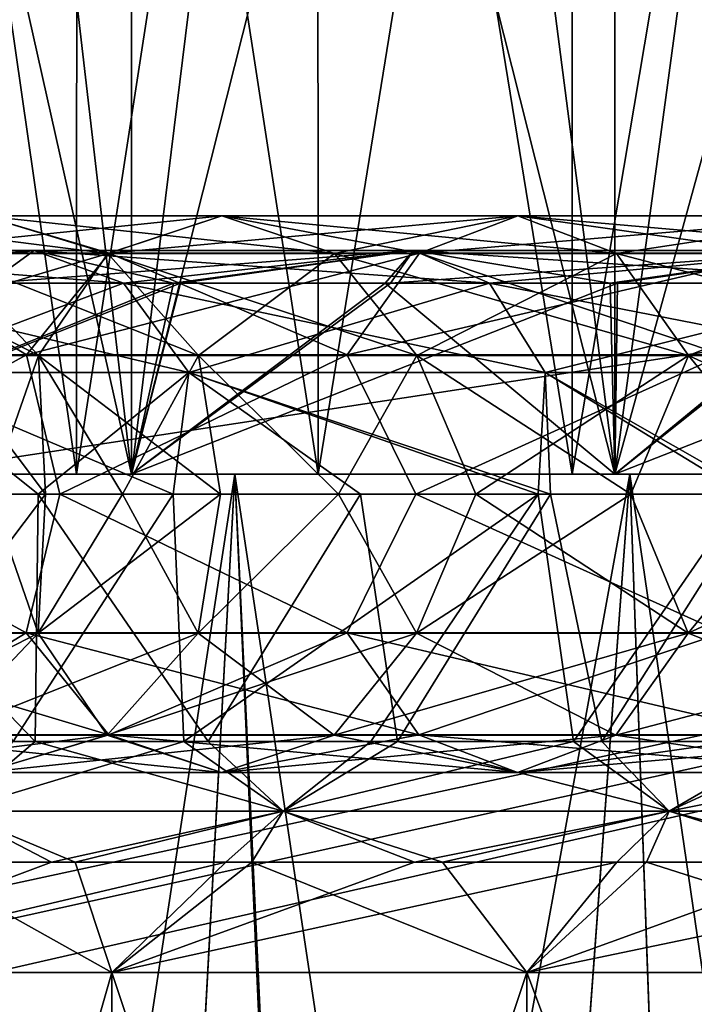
# Model space of a CAD drawing. Header units: metres. Extents: x -104 to 104, y -111 to 38.
# Tile 834 of 848: x 69.16 to 71.1, y 14.98 to 17.81. Entities that reach past the tile are written whole.
import ezdxf

# ---------------------------------------------------------------- set-up
doc = ezdxf.new("R2010")
doc.units = ezdxf.units.M
doc.layers.add('solid_509367_AD153', color=7, linetype='CONTINUOUS')

msp = doc.modelspace()

# ---------------------------------------------------------------- linework, layer by layer
at = {"layer": 'solid_509367_AD153'}
for points in [[(69.485741, 16.5, 8.795604), (68.848053, 22, 8.246834), (68.253166, 22, 7.651943)], [(68.253166, 16.5, 7.651943), (69.485741, 16.5, 8.795604), (68.253166, 22, 7.651943)], [(68.253166, 16.5, -7.651943), (68.848053, 22, -8.246834), (69.485741, 22, -8.795604)], [(69.485741, 16.5, -8.795604), (68.253166, 16.5, -7.651943), (69.485741, 22, -8.795604)], [(69.485741, 16.5, 8.795604), (69.485741, 22, 8.795604), (68.848053, 22, 8.246834)], [(70.875, 16.5, 9.742785), (70.162651, 22, 9.295186), (69.485741, 22, 8.795604)], [(69.485741, 16.5, 8.795604), (70.875, 16.5, 9.742785), (69.485741, 22, 8.795604)], [(69.485741, 16.5, -8.795604), (69.485741, 22, -8.795604), (70.162651, 22, -9.295186)], [(69.485741, 16.5, -8.795604), (70.162651, 22, -9.295186), (70.875, 22, -9.742785)], [(70.875, 16.5, -9.742785), (69.485741, 16.5, -8.795604), (70.875, 22, -9.742785)], [(70.875, 16.5, 9.742785), (70.875, 22, 9.742785), (70.162651, 22, 9.295186)], [(72.389915, 16.5, 10.47233), (71.618805, 22, 10.1359), (70.875, 22, 9.742785)], [(70.875, 16.5, 9.742785), (72.389915, 16.5, 10.47233), (70.875, 22, 9.742785)], [(70.875, 16.5, -9.742785), (70.875, 22, -9.742785), (71.618805, 22, -10.1359)], [(70.875, 16.5, -9.742785), (71.618805, 22, -10.1359), (72.389915, 22, -10.47233)], [(72.389915, 16.5, -10.47233), (70.875, 16.5, -9.742785), (72.389915, 22, -10.47233)], [(68.679474, 16.5, -8.4313), (69.328087, 16.5, -8.989111), (68.679558, 21, -8.430799)], [(68.679474, 16.5, 8.4313), (68.679558, 21, 8.430799), (69.329865, 21, 8.991062)], [(69.328087, 16.5, 8.989111), (68.679474, 16.5, 8.4313), (69.329865, 21, 8.991062)], [(69.328087, 16.5, -8.989111), (69.329865, 21, -8.991062), (68.679558, 21, -8.430799)], [(69.328087, 16.5, -8.989111), (70.022598, 16.5, -9.501176), (69.329865, 21, -8.991062)], [(69.328087, 16.5, 8.989111), (69.329865, 21, 8.991062), (70.02079, 21, 9.500394)], [(70.022598, 16.5, 9.501176), (69.328087, 16.5, 8.989111), (70.02079, 21, 9.500394)], [(70.022598, 16.5, -9.501176), (70.02079, 21, -9.500394), (69.329865, 21, -8.991062)], [(70.752312, 16.5, -9.960302), (70.751663, 21, -9.959632), (70.02079, 21, -9.500394)], [(70.022598, 16.5, -9.501176), (70.752312, 16.5, -9.960302), (70.02079, 21, -9.500394)], [(70.022598, 16.5, 9.501176), (70.02079, 21, 9.500394), (70.751663, 21, 9.959632)], [(70.752312, 16.5, 9.960302), (70.022598, 16.5, 9.501176), (70.751663, 21, 9.959632)], [(71.508301, 16.5, -10.359917), (71.510338, 21, -10.361142), (70.751663, 21, -9.959632)], [(70.752312, 16.5, -9.960302), (71.508301, 16.5, -10.359917), (70.751663, 21, -9.959632)], [(70.752312, 16.5, 9.960302), (70.751663, 21, 9.959632), (71.510338, 21, 10.361142)], [(71.508301, 16.5, 10.359917), (70.752312, 16.5, 9.960302), (71.510338, 21, 10.361142)], [(-88.5, -7.5, -19), (-88.5, 19.5, -19), (88.5, 19.5, -19)], [(-36.57795, -7.5, -19), (-88.5, -7.5, -19), (88.5, 19.5, -19)], [(-34.248123, -7.626659, -19), (-36.57795, -7.5, -19), (88.5, 19.5, -19)], [(-31.945723, -8.004942, -19), (-34.248123, -7.626659, -19), (88.5, 19.5, -19)], [(31.945723, -8.004942, -19), (-31.945723, -8.004942, -19), (88.5, 19.5, -19)], [(88.5, -7.5, 19), (17.197384, 19.5, 19), (18.989754, 17.759771, 19)], [(88.5, -7.5, 19), (88.5, 19.5, 19), (17.197384, 19.5, 19)], [(34.248119, -7.626659, -19), (31.945723, -8.004942, -19), (88.5, 19.5, -19)], [(36.57795, -7.5, -19), (34.248119, -7.626659, -19), (88.5, 19.5, -19)], [(88.5, -7.5, -19), (36.57795, -7.5, -19), (88.5, 19.5, -19)], [(88.5, -7.5, 19), (18.989754, 17.759771, 19), (20.601439, 15.860648, 19)], [(68.559471, 17.242264, -2.580033), (68.940132, 17.134457, -2.456349), (69.417465, 17.134457, -3.608731)], [(69.060844, 17.242264, -3.79044), (68.559471, 17.242264, -2.580033), (69.417465, 17.134457, -3.608731)], [(68.704018, 17.135294, 3.972252), (69.421394, 17.135294, 5.142908), (69.060844, 17.242264, 3.79044)], [(68.704018, 17.135294, -3.972252), (69.060844, 17.242264, -3.79044), (69.745384, 17.242264, -4.907515)], [(69.421394, 17.135294, -5.142908), (68.704018, 17.135294, -3.972252), (69.745384, 17.242264, -4.907515)], [(69.060844, 17.242264, 3.79044), (69.417465, 17.134457, 3.608731), (68.940132, 17.134457, 2.456349)], [(69.060844, 17.242264, 3.79044), (69.745384, 17.242264, 4.907515), (69.417465, 17.134457, 3.608731)], [(69.421394, 17.135294, 5.142908), (69.745384, 17.242264, 4.907515), (69.060844, 17.242264, 3.79044)], [(69.060844, 17.242264, -3.79044), (69.417465, 17.134457, -3.608731), (70.069199, 17.134457, -4.672254)], [(69.745384, 17.242264, -4.907515), (69.060844, 17.242264, -3.79044), (70.069199, 17.134457, -4.672254)], [(69.745384, 17.242264, 4.907515), (70.069199, 17.134457, 4.672254), (69.417465, 17.134457, 3.608731)], [(69.421394, 17.135294, 5.142908), (70.313072, 17.135294, 6.186928), (69.745384, 17.242264, 4.907515)], [(69.421394, 17.135294, -5.142908), (69.745384, 17.242264, -4.907515), (70.596252, 17.242264, -5.903749)], [(70.313072, 17.135294, -6.186928), (69.421394, 17.135294, -5.142908), (70.596252, 17.242264, -5.903749)], [(69.745384, 17.242264, 4.907515), (70.596252, 17.242264, 5.903749), (70.069199, 17.134457, 4.672254)], [(70.313072, 17.135294, 6.186928), (70.596252, 17.242264, 5.903749), (69.745384, 17.242264, 4.907515)], [(69.745384, 17.242264, -4.907515), (70.069199, 17.134457, -4.672254), (70.879272, 17.134457, -5.62073)], [(70.596252, 17.242264, -5.903749), (69.745384, 17.242264, -4.907515), (70.879272, 17.134457, -5.62073)], [(70.596252, 17.242264, 5.903749), (70.879272, 17.134457, 5.62073), (70.069199, 17.134457, 4.672254)], [(70.313072, 17.135294, 6.186928), (71.357094, 17.135294, 7.078605), (70.596252, 17.242264, 5.903749)], [(70.313072, 17.135294, -6.186928), (70.596252, 17.242264, -5.903749), (71.592484, 17.242264, -6.754614)], [(71.357094, 17.135294, -7.078605), (70.313072, 17.135294, -6.186928), (71.592484, 17.242264, -6.754614)], [(70.596252, 17.242264, 5.903749), (71.592484, 17.242264, 6.754614), (70.879272, 17.134457, 5.62073)], [(71.357094, 17.135294, 7.078605), (71.592484, 17.242264, 6.754614), (70.596252, 17.242264, 5.903749)], [(70.596252, 17.242264, -5.903749), (70.879272, 17.134457, -5.62073), (71.827744, 17.134457, -6.430805)], [(71.592484, 17.242264, -6.754614), (70.596252, 17.242264, -5.903749), (71.827744, 17.134457, -6.430805)], [(71.592484, 17.242264, 6.754614), (71.827744, 17.134457, 6.430805), (70.879272, 17.134457, 5.62073)], [(69.206131, 17.142265, 6.767719), (69.075844, 17.048483, 7.139463), (68.15757, 17.048483, 6.041017)], [(69.206131, 17.142265, 6.767719), (68.15757, 17.048483, 6.041017), (68.278923, 17.142265, 5.605035)], [(68.278923, 17.142265, -5.605035), (68.549995, 17.048483, -6.548849), (69.206131, 17.142265, -6.767719)], [(68.278923, 17.142265, 5.605035), (68.568367, 17.0483, 5.407694), (69.462936, 17.0483, 6.529442)], [(69.206131, 17.142265, 6.767719), (68.278923, 17.142265, 5.605035), (69.462936, 17.0483, 6.529442)], [(68.278923, 17.142265, -5.605035), (69.206131, 17.142265, -6.767719), (68.568367, 17.0483, -5.407694)], [(68.442787, 16.842264, 4.105354), (69.184204, 16.842264, 5.315237), (68.704018, 17.135294, 3.972252)], [(68.442787, 16.842264, -4.105354), (68.704018, 17.135294, -3.972252), (69.421394, 17.135294, -5.142908)], [(69.184204, 16.842264, -5.315237), (68.442787, 16.842264, -4.105354), (69.421394, 17.135294, -5.142908)], [(69.206131, 17.142265, -6.767719), (68.549995, 17.048483, -6.548849), (69.606308, 17.048483, -7.65291)], [(69.206131, 17.142265, -6.767719), (69.462936, 17.0483, -6.529442), (68.568367, 17.0483, -5.407694)], [(68.648949, 17.134457, -1.243484), (68.93792, 16.840813, -1.197716), (69.218384, 16.840813, -2.36594)], [(68.940132, 17.134457, -2.456349), (68.648949, 17.134457, -1.243484), (69.218384, 16.840813, -2.36594)], [(69.184204, 16.842264, 5.315237), (69.421394, 17.135294, 5.142908), (68.704018, 17.135294, 3.972252)], [(68.940132, 17.134457, 2.456349), (69.218384, 16.840813, 2.36594), (68.93792, 16.840813, 1.197716)], [(68.940132, 17.134457, 2.456349), (69.417465, 17.134457, 3.608731), (69.218384, 16.840813, 2.36594)], [(68.940132, 17.134457, -2.456349), (69.218384, 16.840813, -2.36594), (69.678146, 16.840813, -3.475907)], [(69.417465, 17.134457, -3.608731), (68.940132, 17.134457, -2.456349), (69.678146, 16.840813, -3.475907)], [(70.29628, 17.142265, 7.779223), (69.626564, 17.048483, 7.671109), (69.075844, 17.048483, 7.139463)], [(70.29628, 17.142265, 7.779223), (69.075844, 17.048483, 7.139463), (69.206131, 17.142265, 6.767719)], [(69.184204, 16.842264, 5.315237), (70.105759, 16.842264, 6.394239), (69.421394, 17.135294, 5.142908)], [(69.184204, 16.842264, -5.315237), (69.421394, 17.135294, -5.142908), (70.313072, 17.135294, -6.186928)], [(70.105759, 16.842264, -6.394239), (69.184204, 16.842264, -5.315237), (70.313072, 17.135294, -6.186928)], [(69.206131, 17.142265, -6.767719), (69.606308, 17.048483, -7.65291), (70.29628, 17.142265, -7.779223)], [(69.206131, 17.142265, 6.767719), (69.462936, 17.0483, 6.529442), (70.514694, 17.0483, 7.505334)], [(70.29628, 17.142265, 7.779223), (69.206131, 17.142265, 6.767719), (70.514694, 17.0483, 7.505334)], [(69.206131, 17.142265, -6.767719), (70.29628, 17.142265, -7.779223), (69.462936, 17.0483, -6.529442)], [(69.417465, 17.134457, 3.608731), (69.678146, 16.840813, 3.475907), (69.218384, 16.840813, 2.36594)], [(69.417465, 17.134457, 3.608731), (70.069199, 17.134457, 4.672254), (69.678146, 16.840813, 3.475907)], [(69.417465, 17.134457, -3.608731), (69.678146, 16.840813, -3.475907), (70.305885, 16.840813, -4.500286)], [(70.069199, 17.134457, -4.672254), (69.417465, 17.134457, -3.608731), (70.305885, 16.840813, -4.500286)], [(70.105759, 16.842264, 6.394239), (70.313072, 17.135294, 6.186928), (69.421394, 17.135294, 5.142908)], [(70.29628, 17.142265, -7.779223), (70.514694, 17.0483, -7.505334), (69.462936, 17.0483, -6.529442)], [(70.29628, 17.142265, -7.779223), (69.606308, 17.048483, -7.65291), (70.214958, 17.048483, -8.160163)], [(70.29628, 17.142265, 7.779223), (70.230003, 17.048483, 8.171727), (69.626564, 17.048483, 7.671109)], [(70.069199, 17.134457, 4.672254), (70.305885, 16.840813, 4.500286), (69.678146, 16.840813, 3.475907)], [(70.069199, 17.134457, 4.672254), (70.879272, 17.134457, 5.62073), (70.305885, 16.840813, 4.500286)], [(70.069199, 17.134457, -4.672254), (70.305885, 16.840813, -4.500286), (71.086151, 16.840813, -5.413852)], [(70.879272, 17.134457, -5.62073), (70.069199, 17.134457, -4.672254), (71.086151, 16.840813, -5.413852)], [(70.105759, 16.842264, 6.394239), (71.184761, 16.842264, 7.315795), (70.313072, 17.135294, 6.186928)], [(70.105759, 16.842264, -6.394239), (70.313072, 17.135294, -6.186928), (71.357094, 17.135294, -7.078605)], [(71.184761, 16.842264, -7.315795), (70.105759, 16.842264, -6.394239), (71.357094, 17.135294, -7.078605)], [(70.29628, 17.142265, -7.779223), (70.214958, 17.048483, -8.160163), (70.861572, 17.048483, -8.619637)], [(71.525002, 17.142265, 8.616953), (70.882973, 17.048483, 8.633595), (70.230003, 17.048483, 8.171727)], [(71.525002, 17.142265, 8.616953), (70.230003, 17.048483, 8.171727), (70.29628, 17.142265, 7.779223)], [(70.29628, 17.142265, -7.779223), (70.861572, 17.048483, -8.619637), (71.525002, 17.142265, -8.616953)], [(70.29628, 17.142265, 7.779223), (70.514694, 17.0483, 7.505334), (71.700157, 17.0483, 8.313569)], [(71.525002, 17.142265, 8.616953), (70.29628, 17.142265, 7.779223), (71.700157, 17.0483, 8.313569)], [(70.29628, 17.142265, -7.779223), (71.525002, 17.142265, -8.616953), (70.514694, 17.0483, -7.505334)], [(70.879272, 17.134457, 5.62073), (71.086151, 16.840813, 5.413852), (70.305885, 16.840813, 4.500286)], [(71.184761, 16.842264, 7.315795), (71.357094, 17.135294, 7.078605), (70.313072, 17.135294, 6.186928)], [(71.525002, 17.142265, -8.616953), (71.700157, 17.0483, -8.313569), (70.514694, 17.0483, -7.505334)], [(71.525002, 17.142265, -8.616953), (70.861572, 17.048483, -8.619637), (71.543488, 17.048483, -9.029009)], [(70.879272, 17.134457, 5.62073), (71.827744, 17.134457, 6.430805), (71.086151, 16.840813, 5.413852)], [(70.879272, 17.134457, -5.62073), (71.086151, 16.840813, -5.413852), (71.999718, 16.840813, -6.194112)], [(71.827744, 17.134457, -6.430805), (70.879272, 17.134457, -5.62073), (71.999718, 16.840813, -6.194112)], [(71.525002, 17.142265, 8.616953), (71.565094, 17.048483, 9.040835), (70.882973, 17.048483, 8.633595)], [(71.827744, 17.134457, 6.430805), (71.999718, 16.840813, 6.194112), (71.086151, 16.840813, 5.413852)], [(69.626564, 17.048483, 7.671109), (69.485741, 16.5, 8.795604), (68.253166, 16.5, 7.651943)], [(69.075844, 17.048483, 7.139463), (69.626564, 17.048483, 7.671109), (68.253166, 16.5, 7.651943)], [(69.606308, 17.048483, -7.65291), (68.253166, 16.5, -7.651943), (69.485741, 16.5, -8.795604)], [(69.606308, 17.048483, -7.65291), (68.549995, 17.048483, -6.548849), (68.253166, 16.5, -7.651943)], [(68.568367, 17.0483, 5.407694), (68.780106, 16.79163, 5.263334), (69.650795, 16.79163, 6.355137)], [(69.462936, 17.0483, 6.529442), (68.568367, 17.0483, 5.407694), (69.650795, 16.79163, 6.355137)], [(68.568367, 17.0483, -5.407694), (69.462936, 17.0483, -6.529442), (68.780106, 16.79163, -5.263334)], [(69.462936, 17.0483, -6.529442), (69.650795, 16.79163, -6.355137), (68.780106, 16.79163, -5.263334)], [(69.462936, 17.0483, 6.529442), (69.650795, 16.79163, 6.355137), (70.674477, 16.79163, 7.304977)], [(70.514694, 17.0483, 7.505334), (69.462936, 17.0483, 6.529442), (70.674477, 16.79163, 7.304977)], [(69.462936, 17.0483, -6.529442), (70.514694, 17.0483, -7.505334), (69.650795, 16.79163, -6.355137)], [(70.882973, 17.048483, 8.633595), (70.875, 16.5, 9.742785), (69.485741, 16.5, 8.795604)], [(70.230003, 17.048483, 8.171727), (70.882973, 17.048483, 8.633595), (69.485741, 16.5, 8.795604)], [(69.626564, 17.048483, 7.671109), (70.230003, 17.048483, 8.171727), (69.485741, 16.5, 8.795604)], [(70.214958, 17.048483, -8.160163), (69.485741, 16.5, -8.795604), (70.875, 16.5, -9.742785)], [(70.214958, 17.048483, -8.160163), (69.606308, 17.048483, -7.65291), (69.485741, 16.5, -8.795604)], [(70.514694, 17.0483, -7.505334), (70.674477, 16.79163, -7.304977), (69.650795, 16.79163, -6.355137)], [(70.861572, 17.048483, -8.619637), (70.214958, 17.048483, -8.160163), (70.875, 16.5, -9.742785)], [(70.514694, 17.0483, 7.505334), (70.674477, 16.79163, 7.304977), (71.828293, 16.79163, 8.091636)], [(71.700157, 17.0483, 8.313569), (70.514694, 17.0483, 7.505334), (71.828293, 16.79163, 8.091636)], [(70.514694, 17.0483, -7.505334), (71.700157, 17.0483, -8.313569), (70.674477, 16.79163, -7.304977)], [(71.700157, 17.0483, -8.313569), (71.828293, 16.79163, -8.091636), (70.674477, 16.79163, -7.304977)], [(71.543488, 17.048483, -9.029009), (70.861572, 17.048483, -8.619637), (70.875, 16.5, -9.742785)], [(72.275337, 17.048483, 9.393732), (72.389915, 16.5, 10.47233), (70.875, 16.5, 9.742785)], [(71.565094, 17.048483, 9.040835), (72.275337, 17.048483, 9.393732), (70.875, 16.5, 9.742785)], [(70.882973, 17.048483, 8.633595), (71.565094, 17.048483, 9.040835), (70.875, 16.5, 9.742785)], [(71.543488, 17.048483, -9.029009), (70.875, 16.5, -9.742785), (72.389915, 16.5, -10.47233)], [(68.442787, 16.842264, 4.105354), (68.452812, 16.442265, 4.354918), (69.184204, 16.842264, 5.315237)], [(69.184204, 16.842264, -5.315237), (68.452812, 16.442265, -4.354918), (68.442787, 16.842264, -4.105354)], [(69.184204, 16.842264, 5.315237), (68.452812, 16.442265, 4.354918), (69.279366, 16.442265, 5.620046)], [(69.184204, 16.842264, -5.315237), (69.279366, 16.442265, -5.620046), (68.452812, 16.442265, -4.354918)], [(68.93792, 16.840813, 1.197716), (69.218384, 16.840813, 2.36594), (69.078552, 16.442265, 1.387309)], [(68.93792, 16.840813, -1.197716), (69.078552, 16.442265, -1.387309), (69.238213, 16.442265, -2.066156)], [(69.218384, 16.840813, -2.36594), (68.93792, 16.840813, -1.197716), (69.238213, 16.442265, -2.066156)], [(69.218384, 16.840813, 2.36594), (69.238213, 16.442265, 2.066156), (69.078552, 16.442265, 1.387309)], [(69.184204, 16.842264, 5.315237), (69.279366, 16.442265, 5.620046), (70.105759, 16.842264, 6.394239)], [(70.105759, 16.842264, -6.394239), (69.279366, 16.442265, -5.620046), (69.184204, 16.842264, -5.315237)], [(69.218384, 16.840813, 2.36594), (69.459831, 16.442265, 2.727375), (69.238213, 16.442265, 2.066156)], [(69.218384, 16.840813, 2.36594), (69.678146, 16.840813, 3.475907), (69.459831, 16.442265, 2.727375)], [(69.218384, 16.840813, -2.36594), (69.238213, 16.442265, -2.066156), (69.459831, 16.442265, -2.727375)], [(69.218384, 16.840813, -2.36594), (69.459831, 16.442265, -2.727375), (69.741516, 16.442265, -3.365324)], [(69.678146, 16.840813, -3.475907), (69.218384, 16.840813, -2.36594), (69.741516, 16.442265, -3.365324)], [(70.105759, 16.842264, 6.394239), (69.279366, 16.442265, 5.620046), (70.302872, 16.442265, 6.731874)], [(70.105759, 16.842264, -6.394239), (70.302872, 16.442265, -6.731874), (69.279366, 16.442265, -5.620046)], [(69.678146, 16.840813, 3.475907), (69.741516, 16.442265, 3.365324), (69.459831, 16.442265, 2.727375)], [(69.678146, 16.840813, 3.475907), (70.080864, 16.442265, 3.974563), (69.741516, 16.442265, 3.365324)], [(69.678146, 16.840813, 3.475907), (70.305885, 16.840813, 4.500286), (70.080864, 16.442265, 3.974563)], [(69.678146, 16.840813, -3.475907), (69.741516, 16.442265, -3.365324), (70.080864, 16.442265, -3.974563)], [(70.305885, 16.840813, -4.500286), (69.678146, 16.840813, -3.475907), (70.080864, 16.442265, -3.974563)], [(70.305885, 16.840813, 4.500286), (70.474968, 16.442265, 4.549891), (70.080864, 16.442265, 3.974563)], [(70.305885, 16.840813, -4.500286), (70.080864, 16.442265, -3.974563), (70.474968, 16.442265, -4.549891)], [(70.105759, 16.842264, 6.394239), (70.302872, 16.442265, 6.731874), (71.184761, 16.842264, 7.315795)], [(71.184761, 16.842264, -7.315795), (70.302872, 16.442265, -6.731874), (70.105759, 16.842264, -6.394239)], [(71.184761, 16.842264, 7.315795), (70.302872, 16.442265, 6.731874), (71.495422, 16.442265, 7.660073)], [(71.184761, 16.842264, -7.315795), (71.495422, 16.442265, -7.660073), (70.302872, 16.442265, -6.731874)], [(70.305885, 16.840813, 4.500286), (71.086151, 16.840813, 5.413852), (70.474968, 16.442265, 4.549891)], [(70.305885, 16.840813, -4.500286), (70.474968, 16.442265, -4.549891), (70.920486, 16.442265, -5.086402)], [(71.086151, 16.840813, -5.413852), (70.305885, 16.840813, -4.500286), (70.920486, 16.442265, -5.086402)], [(71.086151, 16.840813, 5.413852), (70.920486, 16.442265, 5.086402), (70.474968, 16.442265, 4.549891)], [(71.086151, 16.840813, 5.413852), (71.413597, 16.442265, 5.579517), (70.920486, 16.442265, 5.086402)], [(71.086151, 16.840813, -5.413852), (70.920486, 16.442265, -5.086402), (71.413597, 16.442265, -5.579517)], [(71.086151, 16.840813, 5.413852), (71.999718, 16.840813, 6.194112), (71.413597, 16.442265, 5.579517)], [(71.086151, 16.840813, -5.413852), (71.413597, 16.442265, -5.579517), (71.950111, 16.442265, -6.02503)], [(71.999718, 16.840813, -6.194112), (71.086151, 16.840813, -5.413852), (71.950111, 16.442265, -6.02503)], [(68.780106, 16.79163, 5.263334), (68.524414, 16.442265, 4.685347), (69.217262, 16.442265, 5.702999)], [(69.650795, 16.79163, 6.355137), (68.780106, 16.79163, 5.263334), (69.217262, 16.442265, 5.702999)], [(68.780106, 16.79163, -5.263334), (69.605972, 16.442265, -6.167247), (68.781441, 16.442265, -5.097681)], [(68.780106, 16.79163, -5.263334), (69.650795, 16.79163, -6.355137), (69.605972, 16.442265, -6.167247)], [(69.650795, 16.79163, 6.355137), (69.217262, 16.442265, 5.702999), (70.143501, 16.442265, 6.719926)], [(69.650795, 16.79163, -6.355137), (70.65432, 16.442265, -7.168716), (69.605972, 16.442265, -6.167247)], [(69.650795, 16.79163, 6.355137), (70.143501, 16.442265, 6.719926), (70.690132, 16.442265, 7.197774)], [(70.674477, 16.79163, 7.304977), (69.650795, 16.79163, 6.355137), (70.690132, 16.442265, 7.197774)], [(69.650795, 16.79163, -6.355137), (70.674477, 16.79163, -7.304977), (70.65432, 16.442265, -7.168716)], [(70.674477, 16.79163, -7.304977), (71.246872, 16.442265, -7.613616), (70.65432, 16.442265, -7.168716)], [(70.674477, 16.79163, 7.304977), (70.690132, 16.442265, 7.197774), (71.288139, 16.442265, 7.641925)], [(71.828293, 16.79163, 8.091636), (70.674477, 16.79163, 7.304977), (71.288139, 16.442265, 7.641925)], [(70.674477, 16.79163, -7.304977), (71.828293, 16.79163, -8.091636), (71.246872, 16.442265, -7.613616)], [(68.814308, 16.5, 5.582286), (68.679474, 16.5, 8.4313), (69.328087, 16.5, 8.989111)], [(68.814308, 16.5, -5.582286), (69.328087, 16.5, -8.989111), (68.679474, 16.5, -8.4313)], [(68.814308, 16.5, -5.582286), (69.061874, 11.803985, -5.909681), (69.519516, 11.665712, -6.443825)], [(68.814308, 16.5, -5.582286), (69.519516, 11.665712, -6.443825), (69.782486, 16.5, -6.717515)], [(69.782486, 16.5, 6.717515), (69.062332, 11.80383, 5.910254), (68.814308, 16.5, 5.582286)], [(69.782486, 16.5, 6.717515), (68.814308, 16.5, 5.582286), (69.328087, 16.5, 8.989111)], [(68.814308, 16.5, -5.582286), (69.782486, 16.5, -6.717515), (69.328087, 16.5, -8.989111)], [(69.782486, 16.5, 6.717515), (69.520233, 11.665516, 6.444601), (69.062332, 11.80383, 5.910254)], [(69.782486, 16.5, 6.717515), (69.328087, 16.5, 8.989111), (70.022598, 16.5, 9.501176)], [(69.782486, 16.5, -6.717515), (70.022598, 16.5, -9.501176), (69.328087, 16.5, -8.989111)], [(69.782486, 16.5, -6.717515), (69.519516, 11.665712, -6.443825), (70.001434, 11.538786, -6.929551)], [(69.782486, 16.5, 6.717515), (70.015404, 11.535365, 6.942622), (69.520233, 11.665516, 6.444601)], [(69.782486, 16.5, -6.717515), (70.001434, 11.538786, -6.929551), (70.543427, 11.414478, -7.400622)], [(69.782486, 16.5, -6.717515), (70.543427, 11.414478, -7.400622), (70.917717, 16.5, -7.685693)], [(70.917717, 16.5, 7.685693), (70.015404, 11.535365, 6.942622), (69.782486, 16.5, 6.717515)], [(70.917717, 16.5, 7.685693), (69.782486, 16.5, 6.717515), (70.752312, 16.5, 9.960302)], [(69.782486, 16.5, 6.717515), (70.022598, 16.5, 9.501176), (70.752312, 16.5, 9.960302)], [(69.782486, 16.5, -6.717515), (70.917717, 16.5, -7.685693), (70.022598, 16.5, -9.501176)], [(70.917717, 16.5, 7.685693), (70.544487, 11.414255, 7.401478), (70.015404, 11.535365, 6.942622)], [(70.917717, 16.5, -7.685693), (70.752312, 16.5, -9.960302), (70.022598, 16.5, -9.501176)], [(70.917717, 16.5, -7.685693), (70.543427, 11.414478, -7.400622), (71.102829, 11.302103, -7.817966)], [(70.917717, 16.5, 7.685693), (71.103767, 11.301931, 7.818609), (70.544487, 11.414255, 7.401478)], [(70.917717, 16.5, 7.685693), (70.752312, 16.5, 9.960302), (71.508301, 16.5, 10.359917)], [(70.917717, 16.5, -7.685693), (71.508301, 16.5, -10.359917), (70.752312, 16.5, -9.960302)], [(70.917717, 16.5, -7.685693), (71.102829, 11.302103, -7.817966), (71.692543, 11.198304, -8.193802)], [(70.917717, 16.5, -7.685693), (71.692543, 11.198304, -8.193802), (72.184845, 16.5, -8.462941)], [(72.184845, 16.5, 8.462941), (71.103767, 11.301931, 7.818609), (70.917717, 16.5, 7.685693)], [(72.184845, 16.5, 8.462941), (70.917717, 16.5, 7.685693), (71.508301, 16.5, 10.359917)], [(70.917717, 16.5, -7.685693), (72.184845, 16.5, -8.462941), (71.508301, 16.5, -10.359917)], [(68.442039, 16.043716, 4.105734), (69.183525, 16.043716, 5.315728), (68.452812, 16.442265, 4.354918)], [(68.452812, 16.442265, -4.354918), (69.183525, 16.043716, -5.315728), (68.442039, 16.043716, -4.105734)], [(69.183525, 16.043716, 5.315728), (69.279366, 16.442265, 5.620046), (68.452812, 16.442265, 4.354918)], [(68.452812, 16.442265, -4.354918), (69.279366, 16.442265, -5.620046), (69.183525, 16.043716, -5.315728)], [(69.208542, 15.73094, 5.691847), (69.217262, 16.442265, 5.702999), (68.524414, 16.442265, 4.685347)], [(68.761772, 15.73094, 5.06777), (69.208542, 15.73094, 5.691847), (68.524414, 16.442265, 4.685347)], [(68.781441, 16.442265, -5.097681), (69.605972, 16.442265, -6.167247), (69.145401, 15.73094, -5.610026)], [(69.238213, 16.442265, 2.066156), (69.21759, 16.042265, 2.366199), (68.937096, 16.042265, 1.197847)], [(69.078552, 16.442265, 1.387309), (69.238213, 16.442265, 2.066156), (68.937096, 16.042265, 1.197847)], [(69.078552, 16.442265, -1.387309), (68.937096, 16.042265, -1.197847), (69.21759, 16.042265, -2.366199)], [(69.238213, 16.442265, -2.066156), (69.078552, 16.442265, -1.387309), (69.21759, 16.042265, -2.366199)], [(69.605972, 16.442265, -6.167247), (69.635887, 15.73094, -6.200522), (69.145401, 15.73094, -5.610026)], [(69.183525, 16.043716, 5.315728), (70.105171, 16.043716, 6.394831), (69.279366, 16.442265, 5.620046)], [(69.279366, 16.442265, -5.620046), (70.105171, 16.043716, -6.394831), (69.183525, 16.043716, -5.315728)], [(69.208542, 15.73094, 5.691847), (69.705978, 15.73094, 6.277238), (69.217262, 16.442265, 5.702999)], [(69.705978, 15.73094, 6.277238), (70.143501, 16.442265, 6.719926), (69.217262, 16.442265, 5.702999)], [(69.741516, 16.442265, 3.365324), (69.677406, 16.042265, 3.476287), (69.21759, 16.042265, 2.366199)], [(69.459831, 16.442265, 2.727375), (69.741516, 16.442265, 3.365324), (69.21759, 16.042265, 2.366199)], [(69.238213, 16.442265, 2.066156), (69.459831, 16.442265, 2.727375), (69.21759, 16.042265, 2.366199)], [(69.459831, 16.442265, -2.727375), (69.21759, 16.042265, -2.366199), (69.677406, 16.042265, -3.476287)], [(69.459831, 16.442265, -2.727375), (69.238213, 16.442265, -2.066156), (69.21759, 16.042265, -2.366199)], [(70.105171, 16.043716, 6.394831), (70.302872, 16.442265, 6.731874), (69.279366, 16.442265, 5.620046)], [(69.279366, 16.442265, -5.620046), (70.302872, 16.442265, -6.731874), (70.105171, 16.043716, -6.394831)], [(69.741516, 16.442265, -3.365324), (69.459831, 16.442265, -2.727375), (69.677406, 16.042265, -3.476287)], [(69.605972, 16.442265, -6.167247), (70.65432, 16.442265, -7.168716), (69.635887, 15.73094, -6.200522)], [(70.65432, 16.442265, -7.168716), (70.173889, 15.73094, -6.748541), (69.635887, 15.73094, -6.200522)], [(70.080864, 16.442265, 3.974563), (70.305214, 16.042265, 4.500777), (69.677406, 16.042265, 3.476287)], [(69.741516, 16.442265, 3.365324), (70.080864, 16.442265, 3.974563), (69.677406, 16.042265, 3.476287)], [(70.080864, 16.442265, -3.974563), (69.677406, 16.042265, -3.476287), (70.305214, 16.042265, -4.500777)], [(70.080864, 16.442265, -3.974563), (69.741516, 16.442265, -3.365324), (69.677406, 16.042265, -3.476287)], [(69.705978, 15.73094, 6.277238), (70.250191, 15.73094, 6.819262), (70.143501, 16.442265, 6.719926)], [(70.080864, 16.442265, 3.974563), (70.474968, 16.442265, 4.549891), (70.305214, 16.042265, 4.500777)], [(70.474968, 16.442265, -4.549891), (70.080864, 16.442265, -3.974563), (70.305214, 16.042265, -4.500777)], [(70.105171, 16.043716, 6.394831), (71.184273, 16.043716, 7.316472), (70.302872, 16.442265, 6.731874)], [(70.302872, 16.442265, -6.731874), (71.184273, 16.043716, -7.316472), (70.105171, 16.043716, -6.394831)], [(70.250191, 15.73094, 6.819262), (70.690132, 16.442265, 7.197774), (70.143501, 16.442265, 6.719926)], [(70.65432, 16.442265, -7.168716), (70.755753, 15.73094, -7.250248), (70.173889, 15.73094, -6.748541)], [(70.250191, 15.73094, 6.819262), (70.837395, 15.73094, 7.314189), (70.690132, 16.442265, 7.197774)], [(71.184273, 16.043716, 7.316472), (71.495422, 16.442265, 7.660073), (70.302872, 16.442265, 6.731874)], [(70.302872, 16.442265, -6.731874), (71.495422, 16.442265, -7.660073), (71.184273, 16.043716, -7.316472)], [(70.920486, 16.442265, 5.086402), (71.085556, 16.042265, 5.414443), (70.305214, 16.042265, 4.500777)], [(70.474968, 16.442265, 4.549891), (70.920486, 16.442265, 5.086402), (70.305214, 16.042265, 4.500777)], [(70.474968, 16.442265, -4.549891), (70.305214, 16.042265, -4.500777), (71.085556, 16.042265, -5.414443)], [(70.920486, 16.442265, -5.086402), (70.474968, 16.442265, -4.549891), (71.085556, 16.042265, -5.414443)], [(70.65432, 16.442265, -7.168716), (71.246872, 16.442265, -7.613616), (70.755753, 15.73094, -7.250248)], [(70.837395, 15.73094, 7.314189), (71.288139, 16.442265, 7.641925), (70.690132, 16.442265, 7.197774)], [(71.246872, 16.442265, -7.613616), (71.376953, 15.73094, -7.701744), (70.755753, 15.73094, -7.250248)], [(70.837395, 15.73094, 7.314189), (71.463722, 15.73094, 7.758762), (71.288139, 16.442265, 7.641925)], [(70.920486, 16.442265, 5.086402), (71.413597, 16.442265, 5.579517), (71.085556, 16.042265, 5.414443)], [(71.413597, 16.442265, -5.579517), (70.920486, 16.442265, -5.086402), (71.085556, 16.042265, -5.414443)], [(71.950111, 16.442265, 6.02503), (71.999222, 16.042265, 6.194788), (71.085556, 16.042265, 5.414443)], [(71.413597, 16.442265, 5.579517), (71.950111, 16.442265, 6.02503), (71.085556, 16.042265, 5.414443)], [(71.413597, 16.442265, -5.579517), (71.085556, 16.042265, -5.414443), (71.999222, 16.042265, -6.194788)], [(69.420219, 15.750073, 5.14376), (69.183525, 16.043716, 5.315728), (68.442039, 16.043716, 4.105734)], [(68.702721, 15.750073, 3.972911), (69.420219, 15.750073, 5.14376), (68.442039, 16.043716, 4.105734)], [(68.702721, 15.750073, -3.972911), (68.442039, 16.043716, -4.105734), (69.183525, 16.043716, -5.315728)], [(69.21759, 16.042265, 2.366199), (68.938759, 15.749235, 2.456797), (68.647522, 15.749235, 1.243711)], [(68.937096, 16.042265, 1.197847), (69.21759, 16.042265, 2.366199), (68.647522, 15.749235, 1.243711)], [(69.420219, 15.750073, -5.14376), (68.702721, 15.750073, -3.972911), (69.183525, 16.043716, -5.315728)], [(69.21759, 16.042265, -2.366199), (68.937096, 16.042265, -1.197847), (68.938759, 15.749235, -2.456797)], [(69.677406, 16.042265, 3.476287), (69.416176, 15.749235, 3.609389), (68.938759, 15.749235, 2.456797)], [(69.21759, 16.042265, 2.366199), (69.677406, 16.042265, 3.476287), (68.938759, 15.749235, 2.456797)], [(69.21759, 16.042265, -2.366199), (68.938759, 15.749235, -2.456797), (69.416176, 15.749235, -3.609389)], [(70.31205, 15.750073, 6.187953), (70.105171, 16.043716, 6.394831), (69.183525, 16.043716, 5.315728)], [(69.420219, 15.750073, 5.14376), (70.31205, 15.750073, 6.187953), (69.183525, 16.043716, 5.315728)], [(69.420219, 15.750073, -5.14376), (69.183525, 16.043716, -5.315728), (70.105171, 16.043716, -6.394831)], [(69.677406, 16.042265, -3.476287), (69.21759, 16.042265, -2.366199), (69.416176, 15.749235, -3.609389)], [(70.305214, 16.042265, 4.500777), (70.068024, 15.749235, 4.673106), (69.416176, 15.749235, 3.609389)], [(69.677406, 16.042265, 3.476287), (70.305214, 16.042265, 4.500777), (69.416176, 15.749235, 3.609389)], [(69.677406, 16.042265, -3.476287), (69.416176, 15.749235, -3.609389), (70.068024, 15.749235, -4.673106)], [(70.31205, 15.750073, -6.187953), (69.420219, 15.750073, -5.14376), (70.105171, 16.043716, -6.394831)], [(70.305214, 16.042265, -4.500777), (69.677406, 16.042265, -3.476287), (70.068024, 15.749235, -4.673106)], [(71.085556, 16.042265, 5.414443), (70.878242, 15.749235, 5.621756), (70.068024, 15.749235, 4.673106)], [(70.305214, 16.042265, 4.500777), (71.085556, 16.042265, 5.414443), (70.068024, 15.749235, 4.673106)], [(70.305214, 16.042265, -4.500777), (70.068024, 15.749235, -4.673106), (70.878242, 15.749235, -5.621756)], [(71.356239, 15.750073, 7.079779), (71.184273, 16.043716, 7.316472), (70.105171, 16.043716, 6.394831)], [(70.31205, 15.750073, 6.187953), (71.356239, 15.750073, 7.079779), (70.105171, 16.043716, 6.394831)], [(70.31205, 15.750073, -6.187953), (70.105171, 16.043716, -6.394831), (71.184273, 16.043716, -7.316472)], [(71.085556, 16.042265, -5.414443), (70.305214, 16.042265, -4.500777), (70.878242, 15.749235, -5.621756)], [(71.356239, 15.750073, -7.079779), (70.31205, 15.750073, -6.187953), (71.184273, 16.043716, -7.316472)], [(71.999222, 16.042265, 6.194788), (71.826897, 15.749235, 6.431979), (70.878242, 15.749235, 5.621756)], [(71.085556, 16.042265, 5.414443), (71.999222, 16.042265, 6.194788), (70.878242, 15.749235, 5.621756)], [(71.085556, 16.042265, -5.414443), (70.878242, 15.749235, -5.621756), (71.826897, 15.749235, -6.431979)], [(71.999222, 16.042265, -6.194788), (71.085556, 16.042265, -5.414443), (71.826897, 15.749235, -6.431979)], [(88.5, -7.5, 19), (20.601439, 15.860648, 19), (22.036695, 13.796837, 19)], [(69.416176, 15.749235, 3.609389), (69.059349, 15.642265, 3.791201), (68.557884, 15.642265, 2.580551)], [(68.938759, 15.749235, 2.456797), (69.416176, 15.749235, 3.609389), (68.557884, 15.642265, 2.580551)], [(69.744034, 15.642265, 4.908499), (69.420219, 15.750073, 5.14376), (68.702721, 15.750073, 3.972911)], [(69.059349, 15.642265, 3.791201), (69.744034, 15.642265, 4.908499), (68.702721, 15.750073, 3.972911)], [(69.059349, 15.642265, -3.791201), (68.702721, 15.750073, -3.972911), (69.420219, 15.750073, -5.14376)], [(69.416176, 15.749235, -3.609389), (68.938759, 15.749235, -2.456797), (69.059349, 15.642265, -3.791201)], [(69.744034, 15.642265, -4.908499), (69.059349, 15.642265, -3.791201), (69.420219, 15.750073, -5.14376)], [(70.068024, 15.749235, 4.673106), (69.744034, 15.642265, 4.908499), (69.059349, 15.642265, 3.791201)], [(69.416176, 15.749235, 3.609389), (70.068024, 15.749235, 4.673106), (69.059349, 15.642265, 3.791201)], [(69.416176, 15.749235, -3.609389), (69.059349, 15.642265, -3.791201), (69.744034, 15.642265, -4.908499)], [(70.068024, 15.749235, -4.673106), (69.416176, 15.749235, -3.609389), (69.744034, 15.642265, -4.908499)], [(70.595062, 15.642265, 5.904934), (70.31205, 15.750073, 6.187953), (69.420219, 15.750073, 5.14376)], [(69.744034, 15.642265, 4.908499), (70.595062, 15.642265, 5.904934), (69.420219, 15.750073, 5.14376)], [(69.744034, 15.642265, -4.908499), (69.420219, 15.750073, -5.14376), (70.31205, 15.750073, -6.187953)], [(70.595062, 15.642265, -5.904934), (69.744034, 15.642265, -4.908499), (70.31205, 15.750073, -6.187953)], [(70.878242, 15.749235, 5.621756), (70.595062, 15.642265, 5.904934), (69.744034, 15.642265, 4.908499)], [(70.068024, 15.749235, 4.673106), (70.878242, 15.749235, 5.621756), (69.744034, 15.642265, 4.908499)], [(70.068024, 15.749235, -4.673106), (69.744034, 15.642265, -4.908499), (70.595062, 15.642265, -5.904934)], [(70.878242, 15.749235, -5.621756), (70.068024, 15.749235, -4.673106), (70.595062, 15.642265, -5.904934)], [(71.591499, 15.642265, 6.75597), (71.356239, 15.750073, 7.079779), (70.31205, 15.750073, 6.187953)], [(70.595062, 15.642265, 5.904934), (71.591499, 15.642265, 6.75597), (70.31205, 15.750073, 6.187953)], [(70.595062, 15.642265, -5.904934), (70.31205, 15.750073, -6.187953), (71.356239, 15.750073, -7.079779)], [(71.591499, 15.642265, -6.75597), (70.595062, 15.642265, -5.904934), (71.356239, 15.750073, -7.079779)], [(71.826897, 15.749235, 6.431979), (71.591499, 15.642265, 6.75597), (70.595062, 15.642265, 5.904934)], [(70.878242, 15.749235, 5.621756), (71.826897, 15.749235, 6.431979), (70.595062, 15.642265, 5.904934)], [(70.878242, 15.749235, -5.621756), (70.595062, 15.642265, -5.904934), (71.591499, 15.642265, -6.75597)], [(71.826897, 15.749235, -6.431979), (70.878242, 15.749235, -5.621756), (71.591499, 15.642265, -6.75597)], [(68.973236, 15.530939, 5.468513), (69.208542, 15.73094, 5.691847), (68.761772, 15.73094, 5.06777)], [(69.921371, 15.530939, 6.578632), (69.208542, 15.73094, 5.691847), (68.973236, 15.530939, 5.468513)], [(68.973236, 15.530939, -5.468513), (69.145401, 15.73094, -5.610026), (69.635887, 15.73094, -6.200522)], [(68.973236, 15.530939, -5.468513), (69.635887, 15.73094, -6.200522), (69.921371, 15.530939, -6.578632)], [(69.921371, 15.530939, 6.578632), (69.705978, 15.73094, 6.277238), (69.208542, 15.73094, 5.691847)], [(69.921371, 15.530939, -6.578632), (69.635887, 15.73094, -6.200522), (70.173889, 15.73094, -6.748541)], [(69.921371, 15.530939, 6.578632), (70.250191, 15.73094, 6.819262), (69.705978, 15.73094, 6.277238)], [(71.031487, 15.530939, 7.526762), (70.250191, 15.73094, 6.819262), (69.921371, 15.530939, 6.578632)], [(69.921371, 15.530939, -6.578632), (70.173889, 15.73094, -6.748541), (70.755753, 15.73094, -7.250248)], [(69.921371, 15.530939, -6.578632), (70.755753, 15.73094, -7.250248), (71.031487, 15.530939, -7.526762)], [(71.031487, 15.530939, 7.526762), (70.837395, 15.73094, 7.314189), (70.250191, 15.73094, 6.819262)], [(71.031487, 15.530939, -7.526762), (70.755753, 15.73094, -7.250248), (71.376953, 15.73094, -7.701744)], [(71.031487, 15.530939, 7.526762), (71.463722, 15.73094, 7.758762), (70.837395, 15.73094, 7.314189)], [(72.27626, 15.530939, 8.289559), (71.463722, 15.73094, 7.758762), (71.031487, 15.530939, 7.526762)], [(71.031487, 15.530939, -7.526762), (71.376953, 15.73094, -7.701744), (72.033249, 15.73094, -8.100039)], [(71.031487, 15.530939, -7.526762), (72.033249, 15.73094, -8.100039), (72.27626, 15.530939, -8.289559)], [(68.973236, 15.530939, -5.468513), (69.255798, 15.38453, -6.068279), (68.800209, 15.38453, -5.478656)], [(68.973236, 15.530939, 5.468513), (68.861908, 15.38453, 5.564351), (69.324226, 15.38453, 6.149049)], [(69.921371, 15.530939, 6.578632), (68.973236, 15.530939, 5.468513), (69.324226, 15.38453, 6.149049)], [(68.973236, 15.530939, -5.468513), (69.921371, 15.530939, -6.578632), (69.255798, 15.38453, -6.068279)], [(69.921371, 15.530939, -6.578632), (69.756424, 15.38453, -6.620171), (69.255798, 15.38453, -6.068279)], [(69.921371, 15.530939, 6.578632), (69.324226, 15.38453, 6.149049), (69.831345, 15.38453, 6.695637)], [(69.921371, 15.530939, -6.578632), (70.299332, 15.38453, -7.131211), (69.756424, 15.38453, -6.620171)], [(69.921371, 15.530939, 6.578632), (69.831345, 15.38453, 6.695637), (70.379807, 15.38453, 7.200397)], [(71.031487, 15.530939, 7.526762), (69.921371, 15.530939, 6.578632), (70.379807, 15.38453, 7.200397)], [(69.921371, 15.530939, -6.578632), (71.031487, 15.530939, -7.526762), (70.299332, 15.38453, -7.131211)], [(71.031487, 15.530939, -7.526762), (70.880844, 15.38453, -7.597867), (70.299332, 15.38453, -7.131211)], [(71.031487, 15.530939, 7.526762), (70.379807, 15.38453, 7.200397), (70.966339, 15.38453, 7.660361)], [(71.031487, 15.530939, -7.526762), (71.496979, 15.38453, -8.016998), (70.880844, 15.38453, -7.597867)], [(71.031487, 15.530939, 7.526762), (70.966339, 15.38453, 7.660361), (71.587425, 15.38453, 8.072738)], [(72.27626, 15.530939, 8.289559), (71.031487, 15.530939, 7.526762), (71.587425, 15.38453, 8.072738)], [(71.031487, 15.530939, -7.526762), (72.27626, 15.530939, -8.289559), (71.496979, 15.38453, -8.016998)], [(68.409828, 15.066987, 5.877852), (69.428932, 15.066987, 7.071068), (68.861908, 15.38453, 5.564351)], [(68.409828, 15.066987, -5.877852), (69.255798, 15.38453, -6.068279), (69.756424, 15.38453, -6.620171)], [(69.428932, 15.066987, -7.071068), (68.409828, 15.066987, -5.877852), (69.756424, 15.38453, -6.620171)], [(68.409828, 15.066987, -5.877852), (68.800209, 15.38453, -5.478656), (69.255798, 15.38453, -6.068279)], [(69.428932, 15.066987, 7.071068), (69.324226, 15.38453, 6.149049), (68.861908, 15.38453, 5.564351)], [(69.428932, 15.066987, 7.071068), (69.831345, 15.38453, 6.695637), (69.324226, 15.38453, 6.149049)], [(69.428932, 15.066987, 7.071068), (70.622147, 15.066987, 8.09017), (69.831345, 15.38453, 6.695637)], [(69.428932, 15.066987, -7.071068), (70.299332, 15.38453, -7.131211), (70.880844, 15.38453, -7.597867)], [(70.622147, 15.066987, -8.09017), (69.428932, 15.066987, -7.071068), (70.880844, 15.38453, -7.597867)], [(69.428932, 15.066987, -7.071068), (69.756424, 15.38453, -6.620171), (70.299332, 15.38453, -7.131211)], [(70.622147, 15.066987, 8.09017), (70.379807, 15.38453, 7.200397), (69.831345, 15.38453, 6.695637)], [(70.622147, 15.066987, 8.09017), (70.966339, 15.38453, 7.660361), (70.379807, 15.38453, 7.200397)], [(70.622147, 15.066987, 8.09017), (71.960098, 15.066987, 8.910066), (70.966339, 15.38453, 7.660361)], [(70.622147, 15.066987, -8.09017), (71.496979, 15.38453, -8.016998), (72.144211, 15.38453, -8.386276)], [(71.960098, 15.066987, -8.910066), (70.622147, 15.066987, -8.09017), (72.144211, 15.38453, -8.386276)], [(70.622147, 15.066987, -8.09017), (70.880844, 15.38453, -7.597867), (71.496979, 15.38453, -8.016998)], [(71.960098, 15.066987, 8.910066), (71.587425, 15.38453, 8.072738), (70.966339, 15.38453, 7.660361)], [(69.428932, 11.5, 7.071068), (69.428932, 15.066987, 7.071068), (68.409828, 15.066987, 5.877852)], [(68.409828, 11.5, 5.877852), (69.428932, 11.5, 7.071068), (68.409828, 15.066987, 5.877852)], [(68.409828, 11.5, -5.877852), (68.409828, 15.066987, -5.877852), (69.428932, 15.066987, -7.071068)], [(69.428932, 11.5, -7.071068), (68.409828, 11.5, -5.877852), (69.428932, 15.066987, -7.071068)], [(70.622147, 11.5, 8.09017), (70.622147, 15.066987, 8.09017), (69.428932, 15.066987, 7.071068)], [(69.428932, 11.5, 7.071068), (70.622147, 11.5, 8.09017), (69.428932, 15.066987, 7.071068)], [(69.428932, 11.5, -7.071068), (69.428932, 15.066987, -7.071068), (70.622147, 15.066987, -8.09017)], [(70.622147, 11.5, -8.09017), (69.428932, 11.5, -7.071068), (70.622147, 15.066987, -8.09017)], [(71.960098, 11.5, 8.910066), (71.960098, 15.066987, 8.910066), (70.622147, 15.066987, 8.09017)], [(70.622147, 11.5, 8.09017), (71.960098, 11.5, 8.910066), (70.622147, 15.066987, 8.09017)], [(70.622147, 11.5, -8.09017), (70.622147, 15.066987, -8.09017), (71.960098, 15.066987, -8.910066)], [(71.960098, 11.5, -8.910066), (70.622147, 11.5, -8.09017), (71.960098, 15.066987, -8.910066)]]:
    msp.add_3dface(points, dxfattribs=at)

doc.saveas('drawing.dxf')
